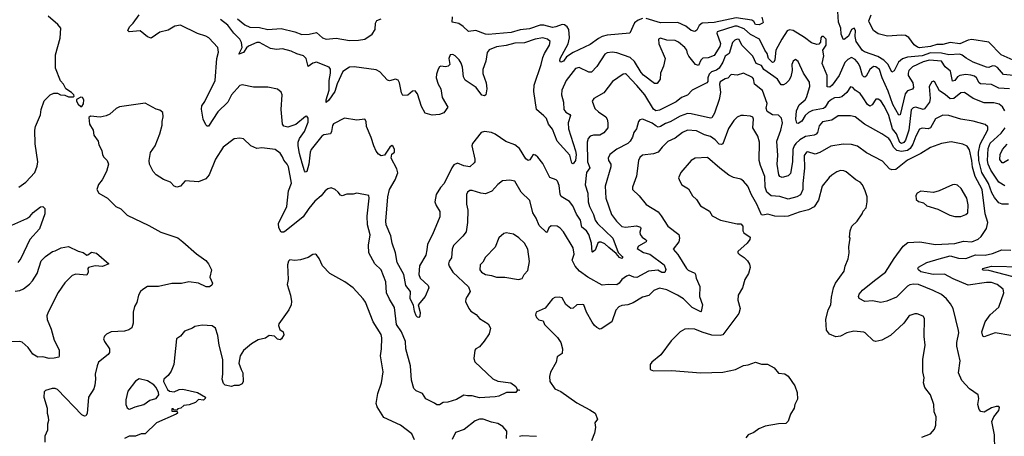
# Model space of a CAD drawing. Extents: x 2086813 to 2278017, y 548126 to 753336.
# Tile 414 of 461: x 2198743 to 2206841, y 707803 to 711235. Entities that reach past the tile are written whole.
import ezdxf

# ---------------------------------------------------------------- set-up
doc = ezdxf.new("R2010")
doc.units = 0

msp = doc.modelspace()

# ---------------------------------------------------------------- linework, layer by layer
at = {"layer": '0CON10XD'}
for points in [[(2198735, 709856.7), (2198795, 709896), (2198868.1, 709975), (2198887.9, 710027.9), (2198891.5, 710065), (2198871.7, 710211.7), (2198867.5, 710325), (2198874.2, 710355), (2198915, 710452.5), (2198918.6, 710495), (2198945, 710567.5), (2198995, 710616.7), (2199025, 710630), (2199055, 710630), (2199080, 710615), (2199115, 710613.3), (2199145, 710600), (2199185, 710600), (2199190, 710605), (2199187.5, 710615), (2199170, 710635), (2199122.5, 710665), (2199105, 710702.5), (2199080, 710730), (2199036.7, 710835), (2199038.6, 710945), (2199077.5, 711082.5), (2199082.5, 711165), (2199057.5, 711195), (2198977.5, 711265)], [(2203003.6, 710103.6), (2202985, 710120), (2202966.7, 710123.3), (2202939.1, 710080.9), (2202925, 710073.8), (2202905, 710090), (2202852.7, 710172.7), (2202815, 710203.3), (2202740.8, 710230.8), (2202655, 710292), (2202625, 710306), (2202565, 710313.8), (2202540, 710305), (2202468, 710215), (2202460.8, 710195), (2202486.7, 710085), (2202486.7, 710065), (2202480, 710055), (2202445, 710024.2), (2202395, 710032.5), (2202345, 710052.5), (2202315, 710040), (2202296.5, 710015), (2202235, 709886.2), (2202205, 709853.3), (2202169.2, 709795), (2202158, 709735), (2202168, 709705), (2202198, 709655), (2202197.7, 709612.3), (2202139.6, 709465), (2202097.9, 709385), (2202090.6, 709340.6), (2202084.4, 709295), (2202032.7, 709207.3), (2202025.4, 709135), (2202037.3, 709107.3), (2202102.9, 709045), (2202107.5, 709025), (2202079.4, 708955), (2202021.2, 708885), (2202037, 708823), (2202035, 708792.5), (2202025, 708781.2), (2202015, 708783.8), (2202005, 708796.2), (2201989.2, 708835), (2201982.7, 708882.7), (2201955.4, 708935), (2201957.3, 708995), (2201920, 709045), (2201903.8, 709135), (2201849.1, 709235), (2201834.4, 709315), (2201806, 709394), (2201797.1, 709455), (2201757.7, 709545), (2201755.4, 709575.4), (2201771.6, 709775), (2201786.1, 709835), (2201830.3, 709915), (2201853.4, 709973.4), (2201846.2, 710006.2), (2201798.8, 710095), (2201803.8, 710126.2), (2201826.7, 710145), (2201826.7, 710165), (2201815, 710190), (2201805, 710197.5), (2201787.5, 710185), (2201745, 710120), (2201715, 710113.8), (2201695, 710126.7), (2201675, 710153.3), (2201655.4, 710195.4), (2201634.2, 710265), (2201594.4, 710354.4), (2201592.5, 710395), (2201582.5, 710415), (2201515, 710407.5), (2201415, 710423.8), (2201325, 710376.7), (2201315, 710362.5), (2201308.8, 710315), (2201298.9, 710295), (2201245, 710285.4), (2201227.8, 710275), (2201140.6, 710165), (2201132.2, 710145), (2201121.1, 710045), (2201105, 709983.3), (2201095, 709980), (2201085, 709990), (2201067.9, 710052.1), (2201045, 710133.3), (2201034.1, 710195), (2201034.7, 710225.3), (2201044.1, 710255.9), (2201086.8, 710315), (2201115, 710390), (2201115, 710422.5), (2201105, 710440), (2201095, 710438.8), (2201015, 710371.1), (2200948.6, 710348.6), (2200915, 710358), (2200904.3, 710375), (2200894.4, 710495), (2200900.8, 710615), (2200895, 710636.7), (2200865, 710663.8), (2200785, 710679.2), (2200665, 710678.8), (2200573, 710697), (2200555, 710692.5), (2200484, 710615), (2200454, 710555), (2200373.5, 710475), (2200295, 710357.1), (2200285, 710358.1), (2200275, 710368.6), (2200253, 710415), (2200239.1, 710499.1), (2200240.8, 710525), (2200265, 710562), (2200350.9, 710735), (2200365.4, 710914.6), (2200378.1, 710968.1), (2200372, 711005), (2200298, 711085), (2200275, 711100), (2200205, 711120), (2200065, 711188.8), (2200018.3, 711181.7), (2199965, 711148.8), (2199895, 711132.5), (2199823.3, 711083.3), (2199793.9, 711093.9), (2199734.2, 711144.2), (2199642.5, 711135), (2199634, 711145), (2199645.7, 711175), (2199677.1, 711205), (2199725, 711273.8)], [(2203865, 711245.7), (2203828.8, 711231.2), (2203800.3, 711209.8), (2203762.5, 711125), (2203575, 711107.9), (2203535, 711096.4), (2203505, 711080), (2203435, 711029.2), (2203294.3, 710965.7), (2203241.9, 710928.1), (2203215, 710893.1), (2203195, 710885.7), (2203185.7, 710895), (2203187.8, 710915), (2203253.5, 711035), (2203265.9, 711085), (2203258.8, 711155), (2203246.8, 711176.8), (2203225, 711193.3), (2203205, 711196.5), (2203152.5, 711175), (2203125, 711170.6), (2203055, 711188.4), (2203025, 711189.5), (2202935, 711159.6), (2202859.5, 711150.5), (2202785, 711130.3), (2202595, 711113.2), (2202575, 711115.4), (2202495, 711146.4), (2202435, 711138.8), (2202390, 711180), (2202353.8, 711203.8), (2202300, 711215), (2202301.7, 711258.3)], [(2204845.7, 711255), (2204857.3, 711212.7), (2204853.8, 711205), (2204826.3, 711193.7), (2204795, 711194.2), (2204779.9, 711219.9), (2204765, 711230.3), (2204635, 711249.3), (2204455, 711210.9), (2204355, 711206.8), (2204332.2, 711187.7), (2204312, 711148), (2204295, 711136.9), (2204265, 711144.5), (2204221.5, 711181.5), (2204155, 711211.3), (2204015, 711209.4), (2203895, 711244)], [(2206916.3, 710776.4), (2206835, 710784), (2206785, 710841.1), (2206765, 710853.3), (2206745, 710855.4), (2206715, 710842.3), (2206695, 710843.4), (2206585, 710884.6), (2206526.6, 710916.6), (2206495, 710942.7), (2206475, 710949.8), (2206385, 710945.6), (2206325, 710957.8), (2206235, 710962.9), (2206165, 710938.2), (2206045, 710926.4), (2206005, 710913.3), (2205971.6, 710885), (2205935, 710812.9), (2205915, 710803.8), (2205885.5, 710865.5), (2205851.2, 710901.2), (2205801.7, 710931.7), (2205690.3, 710970.3), (2205675, 710982.2), (2205622, 711055), (2205613.8, 711095), (2205616.7, 711146.7), (2205606, 711165), (2205585, 711154), (2205561, 711099), (2205525, 711071.4), (2205515, 711073.8), (2205499.8, 711115), (2205497.1, 711165), (2205478.6, 711215), (2205471.4, 711301.4)], [(2206939.3, 710889.3), (2206815, 710946.4), (2206715, 711050), (2206575, 711071.8), (2206542.8, 711067.2), (2206475, 711037.3), (2206395, 711047.5), (2206335, 711031.1), (2206285, 711030.3), (2206235, 711014.2), (2206143.5, 711003.5), (2206127.7, 711007.7), (2206098.9, 711028.9), (2206057, 711087), (2206027.5, 711105), (2205995, 711108.6), (2205879.7, 711100.3), (2205805, 711118.9), (2205764.3, 711145), (2205728.8, 711215), (2205726.7, 711225), (2205746.1, 711273.9)], [(2203200.8, 710655), (2203199.2, 710615), (2203214.8, 710555), (2203219.7, 710495), (2203235, 710473.1), (2203268.8, 710455), (2203274.2, 710445), (2203254.7, 710385.3), (2203256.4, 710335), (2203315.3, 710155), (2203319.6, 710125), (2203315, 710076.2), (2203295, 710048), (2203285, 710053.3), (2203267.8, 710117.8), (2203165, 710235.6), (2203125, 710331.9), (2203093.2, 710373.2), (2203075, 710420), (2203055, 710444.3), (2202993.1, 710495), (2202972.7, 710642.7), (2202975.4, 710695), (2203032.5, 710865), (2203045.6, 710924.4), (2203060.3, 710955), (2203100.5, 711025), (2203105.6, 711055), (2203085, 711074.5), (2203045, 711086.5), (2202984, 711075), (2202895, 711043.1), (2202815, 711040.2), (2202745, 711022.1), (2202665, 711010.3), (2202605, 710987.8), (2202588.2, 710965), (2202576, 710894), (2202552.1, 710825), (2202552.7, 710792.7), (2202580, 710715), (2202585.5, 710665), (2202576.2, 710615), (2202565, 710608.8), (2202545, 710612), (2202496.3, 710676.3), (2202408, 710738), (2202394.5, 710765), (2202385.4, 710845), (2202375, 710876), (2202356.7, 710905), (2202325, 710935.8), (2202305, 710947.5), (2202283.8, 710945), (2202274, 710915), (2202280, 710865), (2202268.3, 710851.7), (2202245, 710846.2), (2202207, 710853), (2202195, 710846.7), (2202185, 710827.5), (2202170.9, 710785), (2202169.2, 710755), (2202185.4, 710705), (2202207.9, 710665), (2202218.2, 710595), (2202264.5, 710515), (2202231.9, 710468.1), (2202196.8, 710453.2), (2202135, 710449.8), (2202079.4, 710465), (2202048.5, 710518.5), (2202015, 710623.8), (2201995, 710650), (2201975, 710646), (2201935, 710612), (2201895, 710611.2), (2201882.8, 710632.8), (2201865.7, 710715), (2201855, 710736), (2201835, 710746), (2201785, 710732.5), (2201767.3, 710737.3), (2201706.5, 710806.5), (2201675, 710820.6), (2201493, 710847), (2201456.2, 710843.8), (2201401.8, 710808.2), (2201353.5, 710706.5), (2201335, 710644.2), (2201285, 710571.2), (2201265, 710552.5), (2201264.2, 710574.2), (2201288.5, 710655), (2201288.4, 710735), (2201300.8, 710795), (2201298.5, 710828.5), (2201288.9, 710845), (2201185, 710884.8), (2201155, 710877.9), (2201115, 710850), (2201099.2, 710915), (2201078.3, 710938.3), (2201023.4, 710953.5), (2200975, 710975.9), (2200905, 710993.8), (2200855, 710989.7), (2200805, 710996.5), (2200715, 711045.9), (2200695, 711045.9), (2200624.3, 711015.7), (2200607.4, 711002.6), (2200584.2, 710965), (2200545, 710950), (2200572.9, 711005), (2200568.1, 711048.1), (2200553.4, 711073.4), (2200503.2, 711125), (2200455, 711188.4), (2200396.2, 711236.2)], [(2200535, 711240.8), (2200595, 711191.1), (2200635, 711172.5), (2200715, 711169.6), (2200785, 711153.5), (2200895, 711161.6), (2201005.2, 711135.2), (2201065, 711113.2), (2201123.7, 711116.3), (2201185, 711129.2), (2201235, 711085.6), (2201265, 711073.9), (2201345, 711081.9), (2201455, 711064), (2201530, 711065), (2201582.5, 711075), (2201642.2, 711115), (2201667.5, 711155), (2201669.4, 711205), (2201680.6, 711229.4), (2201715, 711241.4)], [(2206885, 710664.7), (2206795, 710670.5), (2206735, 710702.2), (2206646.1, 710706.1), (2206634.7, 710715), (2206613.2, 710755), (2206595, 710768.9), (2206565, 710778.9), (2206525, 710783.5), (2206475.2, 710774.8), (2206456.3, 710763.7), (2206435, 710734.5), (2206415, 710729.2), (2206399.6, 710809.6), (2206355.9, 710845.9), (2206325, 710892.8), (2206225, 710901.3), (2206173.1, 710886.9), (2206085, 710845.9), (2206057.1, 710815), (2206049.4, 710795), (2206050.7, 710775), (2206088.2, 710715), (2206094.5, 710675.5), (2206085, 710661.9), (2206045, 710648.2), (2206025.8, 710625), (2205985, 710450), (2205975, 710449.2), (2205925, 710536.7), (2205886.2, 710645), (2205837.4, 710755), (2205815, 710825.4), (2205785, 710847.6), (2205765, 710850.4), (2205736.6, 710823.4), (2205705, 710768.6), (2205695, 710760.6), (2205685, 710763.1), (2205675, 710775.8), (2205656.8, 710845), (2205642.2, 710875), (2205615, 710907.4), (2205585, 710923.5), (2205555, 710907.3), (2205528.9, 710881.1), (2205483.3, 710775), (2205425, 710694.4), (2205405, 710678.9), (2205385, 710682), (2205385.3, 710775.3), (2205344.5, 710875), (2205356.2, 710936.2), (2205348.6, 710985), (2205377.1, 711025), (2205376, 711075), (2205355, 711096.7), (2205340, 711095), (2205333.3, 711085), (2205330.7, 711049.3), (2205315.9, 711034.1), (2205298.3, 711031.7), (2205255, 711042.9), (2205197.8, 711087.8), (2205105, 711146.1), (2205075, 711152.1), (2205056.6, 711143.4), (2205010.3, 711075), (2204962.9, 710985), (2204954.7, 710905), (2204945, 710885.5), (2204935, 710882), (2204903, 710915), (2204890.9, 710955), (2204870.5, 710985), (2204827.8, 711075), (2204755, 711112.2), (2204700.7, 711160.7), (2204645, 711182.5), (2204625, 711182.8), (2204480, 711135), (2204477.5, 711125), (2204508.3, 711038.3), (2204502.5, 711015), (2204455, 710940.9), (2204405, 710921.2), (2204360.9, 710919.1), (2204345, 710902.7), (2204325, 710858.2), (2204301.1, 710865), (2204247.7, 710935), (2204236.2, 710955), (2204230, 710985), (2204214.4, 711005), (2204160.5, 711050.5), (2204135, 711064.5), (2204065, 711067.1), (2204015, 711082.5), (2203996.7, 711075), (2203998.6, 711035), (2204050.9, 710915), (2204038, 710852), (2204012.5, 710795), (2204011.1, 710745), (2203985, 710708), (2203965, 710710), (2203875, 710777.7), (2203855, 710800), (2203800.1, 710890.1), (2203765, 710924.7), (2203655, 710962.9), (2203615, 710967.3), (2203575, 710962.5), (2203555, 710951.9), (2203491.2, 710848.8), (2203445, 710803.5), (2203425, 710802.9), (2203345, 710840), (2203315, 710833.1), (2203237.5, 710735), (2203200.8, 710655)], [(2206846.4, 710485), (2206827.7, 710517.7), (2206799.8, 710539.8), (2206755, 710549.2), (2206675, 710551.1), (2206584.7, 710584.7), (2206515, 710634.3), (2206485, 710633.5), (2206425, 710585.3), (2206395, 710581.7), (2206355, 710618.7), (2206308.6, 710648.6), (2206271.2, 710721.2), (2206257.7, 710727.7), (2206245, 710724), (2206224.5, 710685), (2206231.1, 710585), (2206225.6, 710554.4), (2206185, 710501.1), (2206175, 710496.4), (2206115, 710514.2), (2206092.4, 710507.6), (2206076.4, 710493.6), (2206056.8, 710325), (2206027.9, 710242.1), (2206015, 710224.6), (2205995, 710214.6), (2205983.2, 710223.2), (2205953.6, 710293.6), (2205921.9, 710335), (2205890.9, 710445), (2205855, 710520), (2205825, 710566.9), (2205805, 710580), (2205785, 710579.4), (2205755.8, 710534.2), (2205735, 710523.9), (2205715, 710535.4), (2205680.5, 710590.5), (2205655, 710626), (2205614.2, 710654.2), (2205595, 710677.5), (2205575, 710682), (2205545.5, 710635), (2205505, 710599.6), (2205487.1, 710592.9), (2205445, 710590.6), (2205421.4, 710578.6), (2205391.9, 710555), (2205369.2, 710515), (2205355, 710502.1), (2205265, 710486.2), (2205229.7, 710470.3), (2205202.3, 710445), (2205175, 710400), (2205145, 710378.8), (2205135, 710383.8), (2205125.4, 710415), (2205132.5, 710485), (2205155, 710532.5), (2205202.3, 710575), (2205215.2, 710594.8), (2205242.3, 710685), (2205238.9, 710718.9), (2205188.6, 710795), (2205145, 710890), (2205125, 710906.7), (2205105, 710893.3), (2205093.2, 710866.8), (2205095.8, 710815), (2205085.4, 710765), (2205070, 710735), (2205045, 710708.5), (2205025, 710697.8), (2205005, 710697.1), (2204975.4, 710745), (2204946.3, 710766.3), (2204863.9, 710823.9), (2204845, 710857.8), (2204801.5, 710875), (2204771.8, 710935), (2204683.7, 711023.7), (2204660.3, 711070.3), (2204645, 711074.7), (2204624.2, 711065), (2204605, 711046.4), (2204577.1, 710955), (2204544.4, 710935), (2204527.3, 710885), (2204495, 710835.3), (2204475, 710818.8), (2204434, 710806), (2204415, 710787.2), (2204402.6, 710755), (2204403.6, 710725), (2204395.8, 710714.2), (2204275, 710654.2), (2204235, 710612.9), (2204185.4, 710594.6), (2204141.9, 710558.1), (2204005, 710490.8), (2203975, 710483.1), (2203955, 710497.3), (2203885, 710616.9), (2203818.3, 710691.7), (2203735, 710782.9), (2203725, 710788.6), (2203707.5, 710785), (2203619.2, 710725), (2203548.3, 710631.7), (2203465, 710586), (2203452, 710565), (2203474.6, 710504.6), (2203502.5, 710475), (2203564.3, 710435), (2203575.6, 710415), (2203580.5, 710385), (2203579.4, 710345), (2203547.6, 710302.4), (2203515, 710283.3), (2203462.7, 710282.7), (2203434.6, 710275.4), (2203417.8, 710255), (2203410.4, 710225), (2203412.1, 710065), (2203433.3, 710015), (2203403.9, 709975), (2203395.4, 709874.6), (2203415.3, 709805), (2203418.1, 709735), (2203428.7, 709695), (2203461.6, 709631.6), (2203475, 709583.1), (2203495, 709557.1), (2203622.9, 709435), (2203666.2, 709316.2), (2203699.4, 709285), (2203702.5, 709275), (2203695, 709267.5), (2203676, 709275), (2203648.8, 709308.8), (2203589.9, 709359.9), (2203555, 709388), (2203525, 709402.1), (2203508.2, 709401.8), (2203499.4, 709395), (2203475, 709336.9), (2203455, 709318.8), (2203451.9, 709321.9), (2203447.1, 709395), (2203425, 709464.3), (2203406.1, 709495), (2203367.1, 709527.1), (2203354.7, 709585), (2203323.5, 709633.5), (2203292.7, 709702.7), (2203265, 709737.6), (2203197.7, 709777.7), (2203188.8, 709798.8), (2203179.1, 709869.1), (2203165.3, 709905.3), (2203155, 709915.6), (2203104.4, 709935), (2203045, 710050.8), (2203003.6, 710103.6)], [(2206875.8, 709715), (2206825, 709714.1), (2206796.6, 709726.6), (2206761.1, 709771.1), (2206739.1, 709809.1), (2206710.8, 709885), (2206656.2, 709975), (2206632.8, 710075), (2206630, 710145), (2206641.7, 710208.3), (2206707.1, 710327.1), (2206705, 710352), (2206685, 710372.2), (2206585, 710398.5), (2206485, 710414.5), (2206385, 710446.7), (2206335, 710449.4), (2206275, 710417.1), (2206235, 710343.8), (2206215, 710337.2), (2206165, 710342.1), (2206145, 710333.5), (2206112.3, 710275), (2206089.8, 710210.2), (2206066.1, 710173.9), (2206045, 710157.2), (2205995, 710148.9), (2205957.6, 710157.6), (2205929.8, 710185), (2205906.2, 710236.2), (2205890.4, 710255), (2205835, 710295.5), (2205692.5, 710375), (2205615, 710433.5), (2205575, 710443.3), (2205475, 710444.3), (2205422.9, 710407.1), (2205345, 710393.3), (2205318.5, 710361.5), (2205304.2, 710305.8), (2205295, 710292.9), (2205276.3, 710283.7), (2205205, 710273.1), (2205160, 710245), (2205126.7, 710215), (2205111.9, 710195), (2205101.3, 710165), (2205100.5, 710065), (2205081.5, 709968.5), (2205065, 709948.1), (2205015, 709934.5), (2204995, 709944.4), (2204987.2, 709957.2), (2204972.4, 710045), (2204977.4, 710115), (2204970.8, 710235), (2205002.4, 710325), (2205016.4, 710385), (2205008.8, 710425), (2204985, 710448.8), (2204935, 710450), (2204889.7, 710479.7), (2204883.2, 710505), (2204891.4, 710545), (2204852.8, 710652.8), (2204785.4, 710705), (2204777.5, 710747.5), (2204769.6, 710759.6), (2204695, 710793.9), (2204645, 710777.4), (2204595, 710784.6), (2204568, 710752), (2204545, 710748.7), (2204505.7, 710724.3), (2204500, 710705), (2204505.8, 710635), (2204495, 710576.2), (2204458.2, 710465), (2204435, 710425.7), (2204425, 710423.1), (2204265, 710460.2), (2204235, 710461.2), (2204175, 710440.8), (2204094.2, 710394.2), (2204055, 710380.4), (2204015, 710353.9), (2203995, 710349.6), (2203975, 710360.4), (2203945, 710383.2), (2203875, 710412.5), (2203865, 710416.2), (2203845, 710410), (2203833.1, 710396.9), (2203816.2, 710335), (2203795, 710306.7), (2203783, 710267), (2203764.2, 710235), (2203743.9, 710216.1), (2203655, 710169.6), (2203595.7, 710125), (2203582.2, 710095), (2203586.7, 710075), (2203604.5, 710045), (2203606, 710024), (2203558.2, 709865), (2203564, 709764), (2203610.3, 709630.3), (2203651.4, 709575), (2203695, 709532.3), (2203725, 709527.3), (2203816.1, 709536.1), (2203848, 709525), (2203851.9, 709515), (2203843.3, 709485), (2203845.4, 709465), (2203862.8, 709442.8), (2203889.2, 709425), (2203897.5, 709415), (2203897.1, 709405), (2203831.5, 709368.5), (2203821.2, 709351.2), (2203875, 709318.6), (2203924.8, 709304.8), (2204043.6, 709215), (2204057.5, 709177.5), (2204048, 709152), (2204025, 709153.3), (2203991.1, 709171.1), (2203915, 709162.7), (2203818.8, 709111.2), (2203793.1, 709113.1), (2203755, 709130), (2203735, 709123.1), (2203695, 709095.8), (2203672.5, 709065), (2203655, 709051.9), (2203585.8, 709054.2), (2203535, 709048), (2203415, 709113.7), (2203346.2, 709165), (2203310.7, 709205), (2203288.1, 709255), (2203303.3, 709305), (2203295.3, 709355), (2203215, 709486.9), (2203188.7, 709518.7), (2203164.2, 709534.2), (2203114.2, 709535.8), (2203095, 709520), (2203085, 709492.5), (2203075, 709483.3), (2203015, 709539.2), (2202989.7, 709599.7), (2202963.4, 709645), (2202939.3, 709745), (2202867.7, 709815), (2202814.3, 709904.3), (2202774.4, 709914.4), (2202712.9, 709907.1), (2202675, 709877.5), (2202627, 709823), (2202575, 709800.4), (2202536, 709806), (2202465, 709828.6), (2202445, 709827.1), (2202426.2, 709815), (2202419.2, 709795), (2202418.9, 709715), (2202429.5, 709665), (2202427.1, 709565), (2202415, 709486.7), (2202388.3, 709451.7), (2202311.9, 709375), (2202301.4, 709345), (2202295.6, 709274.4), (2202274.3, 709245.7), (2202269.2, 709225), (2202274.3, 709204.3), (2202305.8, 709155), (2202435.6, 709035), (2202447.1, 708995), (2202424.3, 708955), (2202412.9, 708935), (2202410.8, 708915), (2202436.4, 708856.4), (2202453.3, 708835), (2202497.6, 708807.6), (2202526.2, 708775), (2202595, 708731.2), (2202616.2, 708695), (2202605, 708647.5), (2202563, 708587), (2202525, 708540), (2202495.9, 708524.1), (2202487.3, 708512.7), (2202477.5, 708445), (2202487.2, 708417.2), (2202635.9, 708275.9), (2202675, 708257.9), (2202783.8, 708245), (2202823.3, 708215), (2202835, 708190), (2202857, 708183), (2202835, 708180), (2202825, 708163.8), (2202747, 708163), (2202685, 708133.1), (2202655, 708127.5), (2202525, 708120), (2202465, 708137.5), (2202425, 708136), (2202395, 708142), (2202336.7, 708106.7), (2202264.3, 708084.3), (2202225, 708080.8), (2202195, 708062), (2202175, 708062.5), (2202155, 708075.8), (2202085, 708111.2), (2202056.4, 708156.4), (2202005, 708177.5), (2201985, 708197.5), (2201967.1, 708265), (2201957.8, 708385), (2201918.8, 708525), (2201917.1, 708585), (2201883.8, 708663.8), (2201841.8, 708725), (2201827.1, 708865), (2201785, 708931.8), (2201760.3, 708985), (2201755, 709076.2), (2201715, 709174.2), (2201665, 709224.4), (2201614.3, 709315), (2201613, 709377), (2201626.2, 709463.8), (2201603.1, 709545), (2201602.5, 709617.5), (2201618.8, 709765), (2201616, 709786), (2201515, 709805.8), (2201485, 709798), (2201435, 709798.8), (2201395, 709783.3), (2201380.5, 709790.5), (2201363.8, 709815), (2201337.3, 709837.3), (2201305, 709851.2), (2201277.3, 709842.7), (2201255, 709825.8), (2201223.3, 709785), (2201170.6, 709739.4), (2201120.4, 709679.6), (2201075, 709611.2), (2200935, 709498.1), (2200915, 709485.7), (2200894.5, 709484.5), (2200875, 709520), (2200872.7, 709555), (2200940.3, 709695), (2200954.8, 709825.2), (2200978, 709888), (2200953.8, 710023.8), (2200944.4, 710045), (2200915, 710078.8), (2200904.2, 710105), (2200885, 710136.2), (2200845, 710165.8), (2200735, 710180), (2200695, 710173.3), (2200645, 710196.2), (2200585, 710254), (2200555, 710260), (2200507.7, 710252.3), (2200417.5, 710185), (2200355, 710086), (2200302.2, 709957.8), (2200275, 709924.2), (2200215, 709898.6), (2200105, 709908.1), (2200065, 709862.5), (2200035, 709856.7), (2200014.2, 709864.2), (2199985, 709896.2), (2199925, 709918.8), (2199867, 709957), (2199840, 709985), (2199810.8, 710045), (2199808, 710075), (2199820.3, 710139.7), (2199857.5, 710195), (2199896.4, 710293.6), (2199915.6, 710365), (2199916.2, 710396.2), (2199923.3, 710435), (2199919.3, 710469.3), (2199895, 710490), (2199865, 710497.5), (2199775, 710547.5), (2199565, 710516.7), (2199537, 710503), (2199485, 710457.5), (2199455, 710442.5), (2199405, 710432.5), (2199325, 710440), (2199311.7, 710428.3), (2199317.5, 710375), (2199346.7, 710325), (2199353.3, 710285), (2199388.8, 710235), (2199393.3, 710205), (2199417.7, 710157.7), (2199425, 710122.5), (2199435, 710103.3), (2199463.3, 710075), (2199472.5, 710045), (2199457.5, 709985), (2199422.5, 709915), (2199391.7, 709878.3), (2199376.7, 709835), (2199395, 709806.7), (2199466.1, 709766.1), (2199535, 709696.7), (2199575, 709677.5), (2199627.5, 709625), (2199805, 709540.8), (2199905, 709485.7), (2200045, 709438.6), (2200086, 709405), (2200197.6, 709307.6), (2200275, 709252), (2200295.8, 709225), (2200321.2, 709175), (2200305.8, 709115), (2200329.2, 709065), (2200322.6, 709047.4), (2200305, 709033.6), (2200276.2, 709033.8), (2200215, 709064.6), (2200135, 709075.6), (2200075, 709063.1), (2199995, 709061.9), (2199886.1, 709036.1), (2199795, 709036), (2199755, 709013.3), (2199736.7, 708995), (2199721.2, 708965), (2199705.5, 708904.5), (2199687.7, 708872.3), (2199677.5, 708825), (2199675.8, 708735), (2199664.3, 708695.7), (2199640.3, 708679.7), (2199605, 708669.4), (2199495.9, 708664.1), (2199457.5, 708645), (2199441.7, 708628.3), (2199432.5, 708605), (2199440, 708585), (2199483, 708523), (2199482.5, 708495), (2199471.5, 708478.5), (2199392.5, 708415), (2199379.2, 708385), (2199364, 708315), (2199368, 708275), (2199360.6, 708225), (2199351.9, 708195), (2199310.6, 708125), (2199297.3, 707992.7), (2199287.1, 707972.9), (2199275, 707970.8), (2199255, 707981.1), (2199055, 708188.6), (2199035, 708198), (2199011.7, 708198.3), (2198955, 708180), (2198945, 708170), (2198941.2, 708125), (2198968.8, 708035), (2198968.8, 707995), (2198978.8, 707965), (2198980, 707935), (2198973, 707903), (2198973.3, 707855), (2198950, 707805), (2198951.2, 707755)], [(2199255, 710520), (2199267, 710543), (2199270, 710575), (2199260, 710595), (2199245, 710597.5), (2199211.7, 710578.3), (2199210, 710565), (2199225, 710540), (2199245, 710520), (2199255, 710520)], [(2206763.3, 707695), (2206760, 707815), (2206740, 707925), (2206756.4, 707963.6), (2206796.7, 708015), (2206801.7, 708041.7), (2206795, 708050), (2206775, 708050), (2206735, 708036.7), (2206675, 708002.5), (2206647, 708007), (2206633.3, 708025), (2206623.3, 708065), (2206631.2, 708115), (2206626.2, 708145), (2206555, 708194), (2206492.6, 708262.6), (2206464.2, 708325.8), (2206477.5, 708425), (2206451.5, 708545), (2206450.5, 708575), (2206467.1, 708655), (2206464.3, 708675), (2206420, 708855), (2206400, 708895), (2206367, 708937), (2206325, 708970.5), (2206255, 709005.3), (2206135, 709052.8), (2206094.7, 709055.3), (2206065, 709050.9), (2206045, 709041.1), (2205955, 708950.4), (2205875, 708916.5), (2205825, 708904.4), (2205758.3, 708918.3), (2205694.5, 708914.5), (2205648.3, 708938.3), (2205642.5, 708955), (2205648.6, 708975), (2205675, 709007.5), (2205774.3, 709085.7), (2205864.4, 709155), (2205935, 709268), (2206009.4, 709370.6), (2206049.1, 709400.9), (2206145.5, 709405.5), (2206275, 709382.5), (2206435, 709391.1), (2206505, 709409.5), (2206575, 709405.5), (2206625, 709427.3), (2206650.9, 709449.1), (2206694.4, 709515), (2206706.7, 709565), (2206682.9, 709635), (2206658.1, 709835), (2206602.3, 709942.3), (2206580.6, 710020.6), (2206573.8, 710076.2), (2206555, 710164), (2206535, 710194.4), (2206500.2, 710210.2), (2206405, 710227.8), (2206325, 710214.4), (2206235, 710183.3), (2206155, 710131.8), (2206045, 710077.1), (2205947.8, 710002.2), (2205915, 709997.1), (2205897.4, 710007.4), (2205838.6, 710068.6), (2205708.8, 710138.8), (2205635, 710192.9), (2205585, 710208), (2205515, 710209.2), (2205415, 710192.2), (2205325, 710140.9), (2205285, 710127.8), (2205225, 710145.6), (2205215, 710143.1), (2205194.7, 710115), (2205198.5, 710011.5), (2205184.2, 709885), (2205184.7, 709835), (2205165, 709793.2), (2205135, 709775.8), (2205065, 709757.1), (2204995, 709778.2), (2204925, 709785.4), (2204888.8, 709815), (2204874.3, 709854.3), (2204873.1, 709943.1), (2204835, 710033.3), (2204824.5, 710075), (2204827.6, 710225), (2204813.2, 710275), (2204772.7, 710345), (2204779.2, 710415), (2204772, 710432), (2204755, 710439.6), (2204695, 710445.6), (2204675, 710444.4), (2204645, 710432.2), (2204616.5, 710405), (2204572.4, 710337.6), (2204526.7, 710213.3), (2204515, 710206.8), (2204495, 710210.8), (2204463.8, 710245), (2204425, 710272.3), (2204375, 710286.8), (2204310.4, 710320.4), (2204235, 710324.2), (2204195, 710304.6), (2204135, 710257.7), (2204075, 710231.9), (2204026.1, 710183.9), (2203995, 710143.1), (2203955, 710130), (2203865, 710118.5), (2203845, 710098.6), (2203833.6, 710075), (2203816.7, 709945), (2203783.8, 709855), (2203783.8, 709835), (2203838, 709785), (2203895, 709712.9), (2203993.3, 709653.3), (2204020.2, 709620.2), (2204072.9, 709532.9), (2204164.2, 709465), (2204170.8, 709435), (2204163.9, 709406.1), (2204116.7, 709345), (2204155, 709301.2), (2204226.7, 709186.7), (2204242.5, 709172.5), (2204295, 709146), (2204302, 709135), (2204306.5, 709105), (2204337.8, 709037.8), (2204333.3, 708955), (2204360, 708885), (2204349.3, 708830.7), (2204345, 708827.5), (2204275, 708864.8), (2204202.9, 708935), (2204153.3, 708965), (2204065, 709011.2), (2204005, 709022.9), (2203960, 709005), (2203916.4, 708963.6), (2203865, 708949.5), (2203788, 708902), (2203745, 708887.1), (2203695, 708881.8), (2203670, 708870), (2203646.4, 708843.6), (2203612.9, 708747.1), (2203525, 708689.4), (2203515, 708687.1), (2203489.5, 708699.5), (2203470.6, 708715), (2203452.7, 708742.7), (2203404.2, 708825), (2203382.5, 708885), (2203375, 708890), (2203325, 708887.5), (2203295, 708860), (2203275, 708857.5), (2203235, 708890), (2203205, 708943.3), (2203180.7, 708950.7), (2203145, 708946.2), (2203124.2, 708935.8), (2203065, 708858.8), (2202990, 708825), (2202986.7, 708805), (2202995, 708782.5), (2203013.9, 708763.9), (2203047.5, 708755), (2203060, 708725), (2203167.4, 708617.4), (2203193.8, 708575), (2203208.8, 708525), (2203203.6, 708486.4), (2203163, 708457), (2203155.9, 708414.1), (2203108.3, 708331.7), (2203101.2, 708295), (2203103.3, 708255), (2203145, 708195.8), (2203195, 708171.4), (2203325, 708078.6), (2203432.8, 708022.8), (2203475, 707992.9), (2203495.8, 707945), (2203474.9, 707914.9), (2203477.8, 707875), (2203469.8, 707830.2), (2203445.4, 707765)], [(2206845, 709867.7), (2206795, 709896.8), (2206729.2, 709995), (2206707.6, 710045), (2206703.3, 710075), (2206707.8, 710175), (2206725, 710217.5), (2206815, 710300.4), (2206847.3, 710345)], [(2206875, 710081.1), (2206835, 710055.7), (2206825, 710055.8), (2206804.1, 710084.1), (2206806.2, 710125), (2206826.8, 710165), (2206865, 710208.9)], [(2206164.3, 707795.7), (2206235, 707824), (2206268.3, 707861.7), (2206278.6, 707895), (2206280, 707965), (2206264.2, 708005), (2206262, 708065), (2206234.2, 708144.2), (2206187.1, 708205), (2206175.8, 708245), (2206180.8, 708285), (2206172.5, 708335), (2206171.4, 708435), (2206190.6, 708555), (2206181.1, 708625), (2206185.8, 708775), (2206174.1, 708794.1), (2206125, 708812), (2206105, 708812), (2206065, 708798.8), (2206055, 708793.3), (2206015, 708736.7), (2205906.4, 708633.6), (2205835, 708596.2), (2205785, 708583.8), (2205765, 708590), (2205697.5, 708655), (2205685, 708660), (2205605, 708670.8), (2205545, 708656), (2205495, 708628), (2205455, 708624), (2205404.5, 708644.5), (2205377.7, 708677.7), (2205373.1, 708765), (2205393.7, 708846.3), (2205415, 708887.5), (2205419.3, 708950.7), (2205435.6, 709025), (2205452.9, 709065), (2205524, 709165), (2205532.5, 709205), (2205556.7, 709265), (2205566.7, 709315), (2205562.5, 709365), (2205572.5, 709435), (2205567.5, 709445), (2205572.5, 709495), (2205587.5, 709535), (2205632.5, 709575), (2205673.3, 709635), (2205681.7, 709658.3), (2205703.8, 709685), (2205714, 709735), (2205712.5, 709775), (2205696, 709825), (2205674.2, 709875), (2205656.1, 709896.1), (2205621.2, 709915), (2205541.7, 709981.7), (2205521.2, 709991.2), (2205495, 709992), (2205465, 709982.5), (2205423.8, 709955), (2205400, 709935), (2205344, 709865), (2205312, 709748), (2205276.2, 709693.8), (2205231.4, 709668.6), (2205155, 709650), (2205065, 709616.9), (2205035, 709613.3), (2204955, 709617.5), (2204895.7, 709634.3), (2204855, 709624), (2204845, 709628.8), (2204805.6, 709715), (2204761.2, 709791.2), (2204732.8, 709862.8), (2204695.4, 709905.4), (2204675, 709920), (2204615, 709935.6), (2204576, 709955), (2204500.6, 710010.6), (2204400.5, 710100.5), (2204300, 710095), (2204266, 710075), (2204181.2, 709975), (2204163, 709933), (2204173.8, 709903.8), (2204190, 709875), (2204243, 709843), (2204278, 709785), (2204310, 709755), (2204342, 709702), (2204417.8, 709657.8), (2204438.9, 709618.9), (2204507.3, 709582.7), (2204645, 709553.8), (2204675, 709553.3), (2204690, 709535), (2204692, 709495), (2204699.7, 709479.7), (2204750, 709445), (2204747.5, 709425), (2204727.5, 709395), (2204650, 709325), (2204650, 709315), (2204660, 709305), (2204702.5, 709275), (2204728.3, 709248.3), (2204745, 709220), (2204750, 709195), (2204736.7, 709145), (2204706.1, 709093.9), (2204686.7, 709025), (2204652, 708965), (2204648.8, 708925), (2204668, 708855), (2204658, 708815), (2204525, 708640), (2204505, 708634.2), (2204435, 708637.1), (2204355, 708662.2), (2204295, 708685.6), (2204245, 708690), (2204215, 708686), (2204176.7, 708665), (2204101.2, 708588.8), (2204015.9, 708474.1), (2203942.5, 708415), (2203930, 708395), (2203930, 708355), (2203955, 708342.5), (2204103.9, 708346.1), (2204345, 708327.5), (2204525, 708331.2), (2204630, 708355), (2204695, 708386), (2204735, 708392), (2204795, 708413.8), (2204843.6, 708396.4), (2204895, 708398.8), (2204947.3, 708367.3), (2204985, 708323.8), (2205035, 708317.5), (2205065, 708297.5), (2205118.3, 708218.3), (2205136.7, 708165), (2205141.7, 708108.3), (2205117.5, 708065), (2205112.5, 708035), (2205084.2, 707985.8), (2205065, 707927.5), (2205045, 707908.8), (2204985, 707906.2), (2204874.2, 707885.8), (2204822.5, 707865), (2204782.5, 707835), (2204734.1, 707815.9), (2204715, 707790)], [(2206485, 709614), (2206525, 709630), (2206542, 709645), (2206545, 709710), (2206534.3, 709765), (2206486.7, 709845), (2206455, 709872.9), (2206435, 709878), (2206415, 709874), (2206305.8, 709824.2), (2206258.3, 709811.7), (2206155, 709822.5), (2206123.6, 709806.4), (2206113, 709787), (2206117.5, 709755), (2206135, 709736.7), (2206176.7, 709726.7), (2206205, 709702.5), (2206295, 709674), (2206394.2, 709624.2), (2206434.1, 709614.1), (2206485, 709614)], [(2198655, 709531.5), (2198802.6, 709597.4), (2198826, 709614), (2198855, 709647.1), (2198915, 709693.8), (2198935, 709696.7), (2198949.3, 709679.3), (2198950, 709635), (2198906.7, 709513.3), (2198828, 709425), (2198752.3, 709267.7), (2198728.8, 709235)], [(2202845, 709093.8), (2202876, 709104), (2202892.5, 709135), (2202921.3, 709168.7), (2202936.7, 709243.3), (2202923.1, 709345), (2202895.5, 709395.5), (2202848.8, 709438.8), (2202805, 709468.8), (2202745, 709480), (2202725, 709472.5), (2202685, 709437.5), (2202655, 709360), (2202575, 709278.8), (2202551.7, 709238.3), (2202530, 709215), (2202527.1, 709175), (2202542.5, 709155), (2202575, 709135.6), (2202625, 709128.6), (2202665, 709114.4), (2202733.9, 709113.9), (2202845, 709093.8)], [(2198705, 708998.5), (2198745, 709004.5), (2198775, 709017.8), (2198825, 709057.1), (2198850, 709085), (2198886.5, 709145), (2198921.1, 709248.9), (2198955.7, 709284.3), (2199012.5, 709325), (2199035, 709330), (2199085, 709356), (2199145, 709368), (2199225, 709328.8), (2199265, 709316.2), (2199295, 709296.7), (2199305, 709297.5), (2199335, 709321.2), (2199375, 709312.9), (2199477.5, 709225), (2199425, 709203.1), (2199365, 709207.5), (2199310, 709195), (2199303.3, 709185), (2199306, 709156), (2199295, 709131.2), (2199205, 709140), (2199175, 709128.8), (2199115, 709068), (2199060.7, 708989.3), (2198977.3, 708825), (2198967.5, 708795), (2198968.2, 708765), (2199001.5, 708685), (2199027.1, 708595), (2199069.2, 708515), (2199068.8, 708465), (2199063.9, 708456.1), (2199026.1, 708446.1), (2198985, 708444), (2198935, 708457.5), (2198893.9, 708456.1), (2198850.2, 708480.2), (2198813.1, 708535), (2198765, 708578.2), (2198745, 708583.5), (2198612.9, 708582.9)], [(2201989.2, 707775), (2201967.5, 707825), (2201876, 707895), (2201738.5, 707958.5), (2201682.7, 708045), (2201676.5, 708075), (2201688.5, 708155), (2201720, 708245), (2201732.5, 708335), (2201711.4, 708465), (2201720, 708525), (2201721.8, 708615), (2201715, 708641.2), (2201649.4, 708745), (2201587, 708907), (2201568.8, 708935), (2201485, 709026.7), (2201416.7, 709075), (2201295, 709143.8), (2201235, 709206.7), (2201207.7, 709267.7), (2201185, 709297.5), (2201175, 709302.5), (2201155, 709300), (2201115, 709276.7), (2201053, 709257), (2201005, 709252.5), (2200965, 709256.7), (2200953.8, 709245), (2200946.2, 709215), (2200952.5, 709095), (2200943.3, 709055), (2200971.2, 708965), (2200978.8, 708915), (2200976.7, 708885), (2200957.5, 708845), (2200875, 708730), (2200871.2, 708715), (2200883.6, 708683.6), (2200910, 708665), (2200915, 708640), (2200897.5, 708605), (2200885, 708597.5), (2200865, 708602.5), (2200837.7, 708627.7), (2200795, 708633.3), (2200765, 708612.5), (2200705, 708598.6), (2200650, 708565), (2200585, 708510), (2200555.8, 708465), (2200546.2, 708405), (2200565, 708352.5), (2200578.8, 708325), (2200581.2, 708255), (2200572.5, 708235), (2200545, 708223.3), (2200508.3, 708221.7), (2200485, 708212.5), (2200433.9, 708223.9), (2200419.3, 708239.3), (2200408.8, 708275), (2200414, 708315), (2200412.7, 708435), (2200384.3, 708555), (2200373, 708633), (2200353.3, 708695), (2200325, 708713.3), (2200245, 708720), (2200185, 708706.7), (2200165, 708693.3), (2200099.5, 708670.5), (2200065, 708628.8), (2200032.5, 708605), (2200010.8, 708395), (2199989.7, 708340.3), (2199963.8, 708305), (2199930, 708275), (2199926.7, 708255), (2199959.3, 708189.3), (2199975, 708176.7), (2200015, 708171.2), (2200055, 708190), (2200085, 708191.2), (2200205, 708163.3), (2200272.5, 708125), (2200270, 708115), (2200255, 708102.5), (2200215, 708106.7), (2200189.1, 708080.9), (2200138, 708062), (2200093, 708057), (2200070, 708035), (2200045, 708030), (2200035, 708020), (2200015, 708020), (2200005, 708030), (2199995, 708030), (2199995, 708010), (2200038.3, 708008.3), (2200040, 707995), (2200030, 707985), (2199868.8, 707915), (2199775.9, 707824.1), (2199743.3, 707823.3), (2199695.9, 707804.1), (2199645, 707804), (2199604.4, 707785.6)], [(2206895, 708633.3), (2206765, 708655.7), (2206675, 708623.8), (2206665, 708627.5), (2206656.7, 708665), (2206683.8, 708745), (2206724.8, 708805.2), (2206795, 708868), (2206837.1, 708985), (2206832.5, 709015), (2206782.9, 709055), (2206735, 709070.3), (2206695, 709071.1), (2206545, 709048.5), (2206421.2, 709101.2), (2206349.1, 709139.1), (2206255, 709137.1), (2206155, 709158.2), (2206134.6, 709175), (2206130.4, 709185), (2206134.3, 709195.7), (2206204, 709235), (2206305.2, 709264.8), (2206395, 709290.8), (2206465, 709270.2), (2206525, 709267.6), (2206605, 709298.1), (2206684.2, 709294.2), (2206745, 709308.1), (2206821.7, 709338.3), (2206893.6, 709336.4)], [(2206915, 709116.7), (2206715, 709168.8), (2206670.6, 709170.6), (2206660.8, 709175), (2206665, 709185.4), (2206735, 709205.2), (2206985, 709200.3)], [(2199645, 708027.5), (2199655, 708030), (2199692.7, 708047.3), (2199763.9, 708066.1), (2199815, 708100), (2199866.7, 708115), (2199886.7, 708145), (2199886.2, 708165), (2199866.4, 708206.4), (2199847.7, 708227.7), (2199795, 708259.2), (2199725.9, 708275.9), (2199695, 708258.8), (2199632, 708175), (2199616.2, 708105), (2199616.2, 708065), (2199626.7, 708036.7), (2199645, 708027.5)], [(2202747.5, 707785), (2202749.2, 707845), (2202717.5, 707885), (2202675, 707909.5), (2202625, 707920), (2202555, 707945.6), (2202525, 707944.4), (2202488.3, 707931.7), (2202399.7, 707860.3), (2202326.7, 707835), (2202301.4, 707778.6)], [(2202995, 707800.8), (2202875, 707807.1), (2202855, 707802.5)]]:
    msp.add_lwpolyline(points, dxfattribs=at)

doc.saveas('drawing.dxf')
